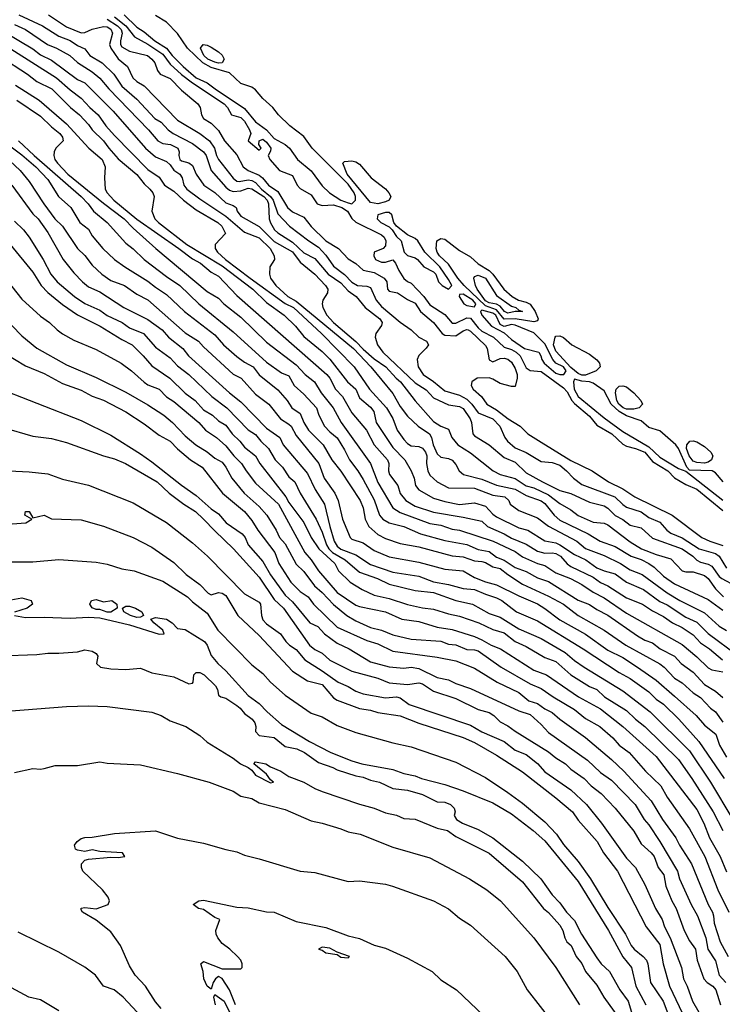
# Model space of a CAD drawing. Header units: metres. Extents: x -46681 to -43747, y -240911 to -237677.
# Tile 360 of 656: x -44839 to -44745, y -240306 to -240173. Entities that reach past the tile are written whole.
import ezdxf

# ---------------------------------------------------------------- set-up
doc = ezdxf.new("R2010")
doc.units = ezdxf.units.M
doc.layers.add('CONTOUR_INDEX', color=1, linetype='Continuous')
doc.layers.add('CONTOUR_INTER', color=3, linetype='Continuous')

msp = doc.modelspace()

# ---------------------------------------------------------------- linework, layer by layer
at = {"layer": 'CONTOUR_INDEX'}
for points, elevation in [([(-44839.49, -240172.52), (-44836.33, -240174.02), (-44834.1, -240175.42), (-44832.6, -240175.99), (-44831.6, -240176.67), (-44830.6, -240177.1), (-44829.94, -240178.02), (-44828.27, -240179.02), (-44826.68, -240180.52), (-44825.6, -240182.16), (-44823.6, -240183.92), (-44821.16, -240186.52), (-44820.31, -240187.02), (-44819.36, -240188.02), (-44818.68, -240188.52), (-44816.1, -240189.89), (-44814.6, -240191.02), (-44814.26, -240191.52), (-44813.6, -240193.52), (-44811.6, -240195.79), (-44811.1, -240196.18), (-44810.6, -240196.37), (-44809.6, -240196.26), (-44808.6, -240195.91), (-44808.1, -240195.99), (-44806.49, -240197.02), (-44806.03, -240197.52), (-44805.83, -240198.02), (-44805.77, -240200.02), (-44805.6, -240200.6), (-44805.04, -240201.52), (-44804.6, -240201.95), (-44802.6, -240203.19), (-44801.1, -240204.61), (-44799.6, -240205.4), (-44797.79, -240207.52), (-44796.1, -240208.67), (-44795.1, -240209.74), (-44794.04, -240210.52), (-44792.81, -240212.02), (-44790.83, -240213.52), (-44790.51, -240214.02), (-44790.6, -240214.43), (-44791.4, -240215.52), (-44791.49, -240216.02), (-44791.18, -240217.02), (-44790.45, -240218.02), (-44786.1, -240222.15), (-44784.6, -240223.1), (-44783.6, -240224.19), (-44781.6, -240225.11), (-44780.1, -240225.33), (-44779.6, -240225.64), (-44778.67, -240227.02), (-44778.47, -240227.52), (-44778.32, -240229.02), (-44778.1, -240229.29), (-44776.1, -240230.53), (-44774.1, -240232.22), (-44772.6, -240232.85), (-44771.1, -240234.29), (-44768.91, -240235.52), (-44766.6, -240236.67), (-44765.1, -240237.07), (-44762.6, -240238.23), (-44760.6, -240238.76), (-44760.1, -240239.04), (-44759.1, -240240.04), (-44758.1, -240240.58), (-44757.1, -240241.35), (-44755.6, -240241.71), (-44754.1, -240243.1), (-44750.1, -240244.53), (-44748.67, -240245.52), (-44748.1, -240246.07), (-44747.6, -240246.36), (-44746.6, -240246.59), (-44746.1, -240246.9), (-44745.1, -240248.25), (-44744.74, -240248.52), (-44742.89, -240249.52)], 75), ([(-44839.97, -240182.02), (-44836.78, -240184.02), (-44833.1, -240187.22), (-44830.08, -240190.52), (-44828.29, -240192.02), (-44827.86, -240193.02), (-44827.97, -240194.52), (-44827.85, -240196.02), (-44827.62, -240196.52), (-44826.68, -240197.52), (-44823.6, -240200.08), (-44817.94, -240204.02), (-44816.1, -240205.45), (-44815.01, -240206.02), (-44813.6, -240207.22), (-44812.6, -240207.78), (-44810.1, -240210.38), (-44798.01, -240221.02), (-44797.58, -240221.52), (-44796.81, -240223.02), (-44795.87, -240224.02), (-44794.6, -240226.19), (-44792.65, -240228.52), (-44791.62, -240230.52), (-44789.79, -240232.52), (-44789.64, -240233.02), (-44789.67, -240234.02), (-44789.55, -240234.52), (-44788.42, -240236.02), (-44788.1, -240237.08), (-44787.36, -240238.02), (-44786.1, -240238.77), (-44783.6, -240239.61), (-44779.6, -240240.26), (-44777.1, -240240.82), (-44776.33, -240241.52), (-44774.1, -240242.52), (-44773.1, -240243.1), (-44771.1, -240243.89), (-44769.6, -240244.84), (-44768.6, -240245.12), (-44767.6, -240245.08), (-44767.1, -240245.19), (-44766.51, -240245.52), (-44765.6, -240246.55), (-44765.1, -240246.94), (-44762.1, -240248.37), (-44761.1, -240249.1), (-44760.1, -240249.54), (-44757.6, -240251.14), (-44755.44, -240252.02), (-44754.1, -240252.92), (-44752.6, -240253.66), (-44751.37, -240254.52), (-44750.1, -240255.13), (-44748.6, -240256.14), (-44747.6, -240257.2), (-44746.42, -240258.02), (-44744.66, -240259.52)], 80), ([(-44840.44, -240195.52), (-44837.6, -240199.36), (-44836.91, -240200.02), (-44835.6, -240201.88), (-44833.54, -240205.52), (-44832.1, -240207.32), (-44830.94, -240208.52), (-44830.1, -240209.22), (-44828.6, -240209.87), (-44825.35, -240212.02), (-44822.1, -240213.63), (-44820.17, -240215.02), (-44819.32, -240216.02), (-44817.41, -240217.52), (-44816.62, -240218.52), (-44811.1, -240223.51), (-44809.6, -240224.71), (-44806.1, -240228.27), (-44804.34, -240229.52), (-44803.87, -240230.52), (-44800.6, -240234.38), (-44799.58, -240236.52), (-44798.3, -240238.52), (-44797.6, -240241.51), (-44796.98, -240243.52), (-44796.6, -240244.2), (-44796.1, -240244.57), (-44794.1, -240245.37), (-44792.1, -240246.65), (-44789.1, -240247.68), (-44785.6, -240248.22), (-44783.6, -240249), (-44781.6, -240249.34), (-44779.6, -240249.9), (-44778.1, -240250.01), (-44776.6, -240250.67), (-44775.1, -240251.16), (-44774.41, -240251.52), (-44772.4, -240253.02), (-44769.6, -240254.25), (-44763.44, -240258.02), (-44758.6, -240261.24), (-44757.1, -240262.04), (-44754.6, -240263.83), (-44753.6, -240264.81), (-44752.6, -240265.48), (-44750.54, -240267.52), (-44747.83, -240270.52), (-44744.41, -240275.52)], 85), ([(-44843.1, -240217.17), (-44838.6, -240219.85), (-44836.1, -240220.89), (-44833.6, -240222.24), (-44831.1, -240223.16), (-44829.6, -240223.97), (-44828.1, -240224.5), (-44825.1, -240226.07), (-44822.6, -240227.69), (-44820.6, -240229.2), (-44819.1, -240230.04), (-44818.1, -240231.07), (-44816.37, -240232.52), (-44814.8, -240233.52), (-44812.06, -240237.02), (-44809.08, -240239.52), (-44808.1, -240240.72), (-44807.28, -240242.02), (-44805.01, -240245.02), (-44804.44, -240246.52), (-44802.83, -240249.02), (-44801.6, -240250.3), (-44800.49, -240251.02), (-44799.78, -240252.02), (-44796.6, -240255.11), (-44792.6, -240256.89), (-44791.1, -240257.34), (-44789.1, -240258.36), (-44783.1, -240259.17), (-44780.6, -240259.64), (-44778.1, -240260.64), (-44775.04, -240262.52), (-44772.1, -240263.93), (-44770.74, -240265.02), (-44769.6, -240265.39), (-44768.6, -240266.11), (-44767.6, -240266.61), (-44766.6, -240267.52), (-44763.1, -240270), (-44759.6, -240272.96), (-44757.97, -240274.52), (-44754.28, -240278.52), (-44752.74, -240281.02), (-44750.93, -240283.52), (-44750.43, -240284.52), (-44748.81, -240287.02), (-44746.58, -240292.52), (-44746.02, -240293.52), (-44745.86, -240294.02), (-44745.79, -240295.02), (-44744.97, -240297.52), (-44743.89, -240299.52)], 90), ([(-44840.6, -240246.29), (-44837.6, -240246.28), (-44834.1, -240245.97), (-44829.1, -240246.33), (-44827.6, -240246.63), (-44825.6, -240247.23), (-44823.97, -240247.52), (-44820.1, -240248.91), (-44816.79, -240251.02), (-44816.1, -240251.71), (-44814.1, -240253.23), (-44812.67, -240255.52), (-44808.1, -240260.18), (-44806.6, -240261.37), (-44805.57, -240262.52), (-44803.6, -240264.26), (-44800.1, -240266.68), (-44798.6, -240267.19), (-44796.6, -240268.37), (-44794.1, -240269.32), (-44789.1, -240270.68), (-44786.6, -240271.23), (-44780.6, -240273.29), (-44776.6, -240275.36), (-44773.6, -240277.4), (-44771.6, -240278.84), (-44768.6, -240281.37), (-44767.04, -240283.02), (-44766.1, -240284.4), (-44764.1, -240286.71), (-44762.46, -240289.02), (-44760.1, -240292.92), (-44757.72, -240296.52), (-44756.96, -240298.02), (-44756.57, -240298.52), (-44755.33, -240299.52), (-44754.91, -240300.02), (-44754.7, -240300.52), (-44754.36, -240303.02), (-44752.67, -240305.52), (-44751.54, -240308.52)], 95), ([(-44820.34, -240306.52), (-44821.1, -240305.64), (-44822.44, -240303.52), (-44823.84, -240302.02), (-44824.6, -240300.76), (-44825.82, -240298.02), (-44827.1, -240296.2), (-44829.1, -240294.61), (-44830.94, -240293.52), (-44831.1, -240293.23), (-44831.1, -240292.98), (-44830.6, -240292.92), (-44829.1, -240293.07), (-44827.48, -240292.52), (-44827.3, -240292.02), (-44827.45, -240291.52), (-44828.25, -240290.52), (-44830.86, -240288.02), (-44831.06, -240287.52), (-44831.05, -240287.02), (-44830.6, -240286.53), (-44830.1, -240286.37), (-44827.1, -240286.11), (-44826.1, -240286.17), (-44825.2, -240286.02), (-44825.53, -240285.52), (-44828.6, -240285.36), (-44829.6, -240285.15), (-44830.6, -240285.36), (-44831.6, -240285.17), (-44831.86, -240285.02), (-44832.01, -240284.52), (-44831.66, -240284.02), (-44831.1, -240283.62), (-44830.6, -240283.45), (-44829.6, -240283.43), (-44826.6, -240282.91), (-44821.1, -240282.58), (-44818.1, -240283.54), (-44814.6, -240284.23), (-44811.6, -240285.08), (-44810.1, -240285.38), (-44809.1, -240285.84), (-44807.1, -240286.33), (-44801.6, -240288.01), (-44799.6, -240288.19), (-44795.1, -240289.38), (-44793.6, -240289.3), (-44790.1, -240289.76), (-44789.12, -240290.02), (-44783.6, -240292.02), (-44781.6, -240293.08), (-44780.1, -240294.34), (-44778.6, -240295.28), (-44773.95, -240299.52), (-44772.35, -240301.52), (-44770.97, -240304.02), (-44767.46, -240308.52)], 100)]:
    msp.add_lwpolyline(points, dxfattribs=dict(at, elevation=elevation))
at = {"layer": 'CONTOUR_INTER'}
for points, elevation in [([(-44835.5, -240172.52), (-44833.1, -240174.16), (-44831.1, -240174.95), (-44830.6, -240174.91), (-44829.6, -240174.48), (-44828.1, -240174.1), (-44827.6, -240174.15), (-44827.1, -240174.48), (-44826.89, -240175.02), (-44827.29, -240176.52), (-44827.11, -240177.02), (-44826.1, -240178.48), (-44824.87, -240179.52), (-44824.14, -240181.02), (-44823.6, -240181.51), (-44822.6, -240182.12), (-44818.1, -240186.75), (-44815.1, -240188.52), (-44813.81, -240189.52), (-44813.14, -240190.52), (-44812.87, -240191.52), (-44812.61, -240192.02), (-44810.6, -240194.57), (-44810.1, -240194.94), (-44809.79, -240195.02), (-44808.6, -240194.8), (-44808.1, -240194.85), (-44807.6, -240195.15), (-44806.8, -240196.02), (-44805.57, -240197.02), (-44805.22, -240197.52), (-44804.6, -240199.36), (-44803.03, -240201.02), (-44800.41, -240203.02), (-44799.1, -240203.85), (-44798.1, -240204.92), (-44797.1, -240206.41), (-44795.6, -240207.56), (-44794.6, -240208.56), (-44793.85, -240209.02), (-44792.6, -240209.11), (-44792.1, -240209.32), (-44791.33, -240211.02), (-44790.6, -240211.88), (-44788.1, -240213.97), (-44786.62, -240215.02), (-44785.6, -240216.02), (-44784.56, -240216.52), (-44784.29, -240217.02), (-44784.6, -240217.5), (-44785.6, -240218.46), (-44785.79, -240219.02), (-44785.67, -240220.02), (-44784.99, -240221.02), (-44783.6, -240221.96), (-44782.1, -240223.24), (-44780.1, -240223.83), (-44779.1, -240224.35), (-44778.45, -240225.02), (-44777.6, -240226.22), (-44775.6, -240227.02), (-44774.67, -240228.02), (-44774, -240229.52), (-44773.64, -240230.02), (-44772.6, -240230.94), (-44771.1, -240231.54), (-44769.1, -240232.75), (-44767.6, -240232.91), (-44766.6, -240233.28), (-44765.68, -240234.02), (-44764.74, -240235.02), (-44763.6, -240235.87), (-44759.15, -240237.52), (-44758.1, -240238.58), (-44757.6, -240238.91), (-44755.6, -240239.55), (-44754.6, -240240.33), (-44753.1, -240240.93), (-44752.17, -240242.02), (-44751.6, -240242.44), (-44750.1, -240243.07), (-44747.81, -240244.52), (-44745.6, -240245.19), (-44745.1, -240245.55), (-44744.1, -240247.15)], 74), ([(-44825.3, -240172.52), (-44823.6, -240174.18), (-44822.6, -240174.84), (-44821.18, -240176.02), (-44819.62, -240177.02), (-44818.83, -240178.02), (-44817.36, -240179.52), (-44815.6, -240181.02), (-44814.1, -240181.68), (-44813.04, -240182.52), (-44809.1, -240185.18), (-44807.6, -240186.96), (-44806.1, -240188.04), (-44805.1, -240189.19), (-44803.6, -240190), (-44803, -240190.52), (-44801.94, -240192.02), (-44800.1, -240193.55), (-44798.6, -240195.61), (-44797.65, -240196.52), (-44796.1, -240197.52), (-44795.1, -240197.9), (-44794.6, -240198.02), (-44794.14, -240197.52), (-44794.14, -240197.02), (-44794.32, -240196.52), (-44795.1, -240195.37), (-44799.96, -240190.52), (-44801.1, -240188.94), (-44802.96, -240187.52), (-44804.52, -240186.02), (-44805.25, -240185.02), (-44806.6, -240183.82), (-44807.6, -240182.63), (-44808.1, -240182.29), (-44809.6, -240181.77), (-44811.1, -240180.35), (-44813.6, -240179.63), (-44814.72, -240179.02), (-44816.79, -240177.02), (-44818.1, -240175.06), (-44819.62, -240173.52), (-44821.1, -240172.62)], 71), ([(-44840.1, -240173.85), (-44838.6, -240174.53), (-44835.66, -240176.52), (-44834.42, -240177.02), (-44832.62, -240178.02), (-44831.6, -240178.97), (-44829.6, -240180.24), (-44828.6, -240181.07), (-44827.36, -240182.52), (-44822.02, -240188.02), (-44820.79, -240189.52), (-44820.1, -240189.9), (-44819.08, -240190.02), (-44818.06, -240190.52), (-44817.88, -240191.02), (-44817.94, -240191.52), (-44817.82, -240192.02), (-44817.6, -240192.21), (-44816.6, -240192.48), (-44816.1, -240192.85), (-44815.58, -240194.02), (-44814.57, -240195.52), (-44813.1, -240196.47), (-44811.6, -240197.89), (-44810.6, -240198.25), (-44810.21, -240198.52), (-44810.06, -240199.02), (-44809.6, -240199.7), (-44807.1, -240201.08), (-44805.1, -240203.11), (-44802.6, -240204.47), (-44801.6, -240205.88), (-44799.61, -240207.52), (-44798.18, -240209.02), (-44797.87, -240209.52), (-44797.91, -240210.02), (-44798.53, -240211.02), (-44798.63, -240211.52), (-44798.54, -240212.02), (-44797.97, -240213.02), (-44797.09, -240214.02), (-44794.1, -240216.57), (-44793.1, -240217.6), (-44791.6, -240218.9), (-44790.03, -240220.02), (-44788.66, -240221.52), (-44788.05, -240222.02), (-44786.1, -240224.59), (-44783.6, -240227.37), (-44782.6, -240228.01), (-44781.6, -240228.4), (-44781.14, -240229.52), (-44780.35, -240230.52), (-44778.6, -240231.58), (-44775.58, -240234.02), (-44774.6, -240234.52), (-44772.6, -240235.07), (-44771.1, -240236.04), (-44770.1, -240236.31), (-44768.1, -240237.26), (-44766.6, -240238.44), (-44765.1, -240239.27), (-44764.1, -240240.06), (-44762.1, -240240.96), (-44760.6, -240241.06), (-44760.1, -240241.29), (-44757.1, -240243.6), (-44755.58, -240244.52), (-44753.6, -240245.31), (-44751.6, -240245.91), (-44750.1, -240247.5), (-44749.6, -240247.65), (-44748.6, -240247.64), (-44747.1, -240248.12), (-44746.6, -240248.55), (-44745.6, -240249.92), (-44744.52, -240251.02)], 76), ([(-44827.6, -240173.1), (-44826.19, -240174.02), (-44825.69, -240174.52), (-44825.56, -240175.02), (-44825.82, -240176.02), (-44825.82, -240176.52), (-44825.6, -240176.83), (-44824.6, -240177.44), (-44822.14, -240178.02), (-44821.58, -240178.52), (-44821.18, -240179.02), (-44820.82, -240180.02), (-44820.45, -240180.52), (-44819.1, -240181.11), (-44817.6, -240182.67), (-44815.37, -240184.52), (-44815.07, -240185.02), (-44814.87, -240186.02), (-44814.62, -240186.52), (-44813.6, -240187.14), (-44812.6, -240188.11), (-44811.8, -240189.52), (-44810.1, -240191.42), (-44809.28, -240193.02), (-44808.61, -240193.52), (-44807.1, -240194.17), (-44806.66, -240194.52), (-44805.84, -240195.52), (-44804.6, -240196.35), (-44803.3, -240198.52), (-44802.6, -240199.1), (-44801.1, -240199.82), (-44800.1, -240201.09), (-44798.12, -240203.02), (-44796.41, -240204.02), (-44795.1, -240205.44), (-44794.1, -240206.06), (-44793.1, -240206.96), (-44791.6, -240207.26), (-44790.25, -240208.02), (-44789.88, -240208.52), (-44789.82, -240209.52), (-44789.6, -240209.81), (-44788.45, -240210.02), (-44787.1, -240210.92), (-44786.1, -240211.43), (-44785.35, -240212.52), (-44783.6, -240214.03), (-44782.46, -240215.52), (-44782.1, -240215.72), (-44780.6, -240215.83), (-44779.6, -240215.14), (-44779.1, -240214.96), (-44778.94, -240215.02), (-44778.6, -240215.17), (-44776.6, -240217.11), (-44776.38, -240217.52), (-44776.1, -240219.05), (-44775.6, -240219.31), (-44774.6, -240218.88), (-44774.1, -240218.85), (-44773.6, -240218.95), (-44773.1, -240219.35), (-44772.6, -240220.23), (-44772.34, -240221.02), (-44772.33, -240221.52), (-44772.6, -240222.66), (-44773.1, -240222.65), (-44774.6, -240222.24), (-44775.6, -240221.64), (-44776.1, -240221.49), (-44777.72, -240221.52), (-44778.43, -240222.02), (-44778.54, -240222.52), (-44778.26, -240223.02), (-44777.16, -240224.02), (-44776.41, -240225.02), (-44775.1, -240225.78), (-44773.54, -240227.02), (-44771.94, -240228.02), (-44770.88, -240229.02), (-44769.1, -240230.17), (-44765.1, -240232.62), (-44762.2, -240234.02), (-44760.01, -240235.52), (-44758.1, -240236.43), (-44756.48, -240237.52), (-44751.43, -240240.02), (-44747.42, -240243.02), (-44746.36, -240243.52), (-44744.6, -240244.1)], 73), ([(-44826.6, -240172.79), (-44825.08, -240174.02), (-44823.93, -240175.52), (-44822.1, -240176.5), (-44820.1, -240177.84), (-44819.1, -240179.19), (-44817.6, -240180.58), (-44816.1, -240181.71), (-44811.84, -240184.52), (-44811.38, -240185.02), (-44810.84, -240186.02), (-44809.6, -240186.36), (-44809.1, -240186.89), (-44808.39, -240188.02), (-44808.25, -240188.52), (-44808.57, -240189.52), (-44807.1, -240190.76), (-44806.86, -240190.52), (-44807.15, -240190.02), (-44807.13, -240189.52), (-44806.6, -240189.3), (-44806.1, -240189.69), (-44805.55, -240190.52), (-44805.6, -240190.93), (-44805.88, -240191.52), (-44805.66, -240192.02), (-44804.38, -240193.52), (-44802.6, -240194.22), (-44801.97, -240195.52), (-44801.6, -240195.97), (-44800.1, -240196.82), (-44799.28, -240198.02), (-44798.6, -240198.24), (-44797.1, -240198.16), (-44795.95, -240198.52), (-44795.2, -240199.02), (-44794.6, -240199.98), (-44794.1, -240200.47), (-44790.6, -240202.22), (-44790.25, -240202.52), (-44790.04, -240203.02), (-44790.1, -240203.69), (-44790.4, -240204.02), (-44791.62, -240204.52), (-44791.66, -240205.02), (-44791.43, -240205.52), (-44790.6, -240205.9), (-44790.1, -240205.89), (-44789.1, -240205.57), (-44788.73, -240206.02), (-44788.3, -240207.02), (-44787.6, -240208.07), (-44787.1, -240208.5), (-44786.6, -240208.73), (-44784.89, -240210.52), (-44784.1, -240211.65), (-44782.1, -240212.92), (-44781.1, -240214.1), (-44780.6, -240214.09), (-44779.1, -240213.38), (-44778.6, -240213.43), (-44777.6, -240214.74), (-44777.1, -240215.19), (-44775.5, -240216.02), (-44774.1, -240217.33), (-44773.1, -240217.65), (-44772.47, -240218.02), (-44771.93, -240218.52), (-44771.1, -240220.13), (-44770.6, -240220.51), (-44769.1, -240220.62), (-44766.1, -240222.83), (-44765.6, -240223.35), (-44764.96, -240224.52), (-44764.6, -240224.93), (-44762.6, -240226.67), (-44761.6, -240227.87), (-44759.56, -240229.02), (-44758.1, -240230.43), (-44757.6, -240230.7), (-44756.37, -240231.02), (-44755.13, -240231.52), (-44754.1, -240232.78), (-44752.03, -240234.02), (-44751.1, -240234.95), (-44749.6, -240235.87), (-44748.1, -240236.48), (-44744.6, -240239.38)], 72), ([(-44841.6, -240174.73), (-44837.6, -240177.1), (-44836.6, -240177.92), (-44835.1, -240178.64), (-44831.6, -240181.24), (-44830.6, -240181.72), (-44826.8, -240185.52), (-44822.41, -240190.52), (-44821.1, -240191.68), (-44819.6, -240192.29), (-44819.1, -240192.76), (-44818.6, -240193.49), (-44817.82, -240194.02), (-44817.5, -240194.52), (-44817.27, -240195.52), (-44816.84, -240196.02), (-44815.1, -240197.36), (-44811.6, -240199.69), (-44809.1, -240201.83), (-44807.1, -240202.6), (-44805.62, -240204.02), (-44805.1, -240205.02), (-44805.04, -240205.52), (-44805.68, -240206.52), (-44805.71, -240207.52), (-44805.57, -240208.02), (-44804.86, -240209.02), (-44803.25, -240210.52), (-44802.1, -240211.16), (-44794.41, -240217.52), (-44792.04, -240220.02), (-44789.1, -240223.58), (-44788.1, -240225.33), (-44787.1, -240226.67), (-44785.68, -240228.02), (-44784.17, -240229.02), (-44783.89, -240229.52), (-44783.67, -240230.52), (-44783.1, -240231.74), (-44782.6, -240232.2), (-44781.6, -240232.38), (-44781.1, -240232.6), (-44780.6, -240233.16), (-44780.14, -240234.02), (-44779.56, -240234.52), (-44777.1, -240235.15), (-44775.1, -240235.96), (-44772.6, -240236.48), (-44771.1, -240237.37), (-44769.1, -240238.08), (-44768.6, -240238.45), (-44767.36, -240240.02), (-44766.6, -240240.66), (-44762.77, -240242.52), (-44761.16, -240243.52), (-44759.1, -240244.21), (-44756.96, -240245.52), (-44755.6, -240246), (-44754.6, -240246.54), (-44753.85, -240247.02), (-44752.6, -240248.24), (-44751.1, -240249.27), (-44746.6, -240251.39), (-44744.6, -240252.83)], 77), ([(-44814.68, -240176.52), (-44814.1, -240176.62), (-44813.6, -240176.89), (-44812.6, -240177.51), (-44812.1, -240177.98), (-44811.84, -240178.52), (-44812.1, -240179), (-44812.6, -240179.07), (-44813.1, -240178.92), (-44814.03, -240178.52), (-44814.59, -240178.02), (-44815, -240177.02), (-44814.68, -240176.52)], 72), ([(-44840.6, -240177.11), (-44834.41, -240181.02), (-44832.6, -240182.66), (-44831.1, -240183.77), (-44829.95, -240185.02), (-44828.82, -240186.02), (-44827.76, -240187.52), (-44826.6, -240188.82), (-44822.1, -240193.4), (-44820.6, -240194.44), (-44819.87, -240195.52), (-44818.6, -240196.29), (-44817.31, -240197.52), (-44815.6, -240198.85), (-44812.69, -240200.52), (-44812.14, -240201.02), (-44811.65, -240202.02), (-44813.04, -240203.52), (-44813.02, -240204.02), (-44812.71, -240204.52), (-44811.63, -240205.52), (-44808.3, -240208.02), (-44803.6, -240211.44), (-44802.49, -240212.02), (-44798.7, -240215.52), (-44794.3, -240220.02), (-44792.23, -240223.02), (-44789.93, -240225.52), (-44789.1, -240226.95), (-44788.52, -240228.52), (-44787.6, -240229.81), (-44787.1, -240230.34), (-44786.6, -240230.64), (-44785.6, -240230.72), (-44785.1, -240230.96), (-44784.68, -240231.52), (-44784.51, -240232.02), (-44784.57, -240233.02), (-44784.38, -240234.02), (-44784.1, -240234.59), (-44783.13, -240235.52), (-44781.6, -240236.31), (-44778.1, -240236.38), (-44775.6, -240237.32), (-44773.98, -240237.52), (-44773.47, -240238.02), (-44773.28, -240238.52), (-44772.1, -240239.36), (-44769.6, -240240.35), (-44768.1, -240241.48), (-44764.3, -240243.52), (-44763.1, -240244.51), (-44760.6, -240245.46), (-44758.39, -240246.52), (-44757.1, -240247.38), (-44755.48, -240248.02), (-44752.1, -240250.47), (-44750.39, -240251.52), (-44747.1, -240253.16), (-44745.1, -240254.97), (-44744.1, -240255.54)], 78), ([(-44842.1, -240178.1), (-44838.34, -240180.52), (-44837.1, -240181.54), (-44835.07, -240182.52), (-44832.55, -240185.02), (-44831.33, -240186.02), (-44830.1, -240187.34), (-44829.6, -240188.05), (-44828.11, -240189.52), (-44827.38, -240190.52), (-44826.1, -240191.93), (-44823.6, -240194.05), (-44822.6, -240195.33), (-44821.85, -240196.02), (-44821.46, -240196.52), (-44821.28, -240197.02), (-44821.57, -240199.02), (-44821.16, -240200.02), (-44820.69, -240200.52), (-44816.88, -240203.52), (-44812.1, -240206.4), (-44807.98, -240209.52), (-44806.1, -240211.32), (-44803.73, -240213.02), (-44802.2, -240214.52), (-44801.1, -240215.89), (-44798.6, -240217.94), (-44797.6, -240218.95), (-44795.2, -240222.02), (-44794.1, -240223.02), (-44793.6, -240224.16), (-44792.1, -240225.43), (-44791.63, -240226.02), (-44791.32, -240227.52), (-44789.1, -240230.89), (-44787.49, -240232.52), (-44786.6, -240234.02), (-44786.21, -240235.02), (-44786.02, -240236.02), (-44785.6, -240236.59), (-44783.6, -240237.71), (-44782.1, -240238.16), (-44780.1, -240238.55), (-44778.1, -240238.32), (-44776.6, -240238.8), (-44775.6, -240239.88), (-44775.1, -240240.24), (-44772.1, -240241.73), (-44770.88, -240242.02), (-44768.6, -240243.45), (-44767.1, -240243.73), (-44766.6, -240243.98), (-44764.6, -240245.3), (-44763.06, -240246.02), (-44761.6, -240247.1), (-44760.6, -240247.52), (-44759.1, -240247.93), (-44757.6, -240249.02), (-44755.29, -240250.02), (-44753.1, -240251.63), (-44752.1, -240252.1), (-44749.6, -240253.76), (-44748.1, -240254.42), (-44746.6, -240255.96), (-44742.6, -240258.93)], 79), ([(-44839.78, -240184.02), (-44836.6, -240186.18), (-44835.1, -240187.63), (-44833.99, -240188.52), (-44833.6, -240189.01), (-44833.55, -240189.52), (-44834.53, -240190.52), (-44834.76, -240191.02), (-44834.81, -240191.52), (-44834.64, -240192.02), (-44834.3, -240192.52), (-44832.88, -240194.02), (-44828.1, -240197.92), (-44825.29, -240200.02), (-44824.1, -240201.3), (-44821.05, -240204.02), (-44814.1, -240209.82), (-44812.6, -240210.72), (-44811.85, -240211.52), (-44809.6, -240213.32), (-44806.1, -240216.69), (-44802.1, -240219.75), (-44800.92, -240221.02), (-44799.64, -240222.02), (-44798.75, -240223.52), (-44797.15, -240225.52), (-44796.06, -240227.52), (-44792.08, -240233.02), (-44791.1, -240235.6), (-44789.1, -240239.02), (-44788.1, -240239.66), (-44784.1, -240241.12), (-44782.6, -240241.37), (-44781.1, -240241.88), (-44780.1, -240242.02), (-44775.56, -240243.52), (-44772.6, -240244.92), (-44771.6, -240245.6), (-44769.6, -240246.54), (-44768.6, -240246.79), (-44767.1, -240247.76), (-44765.14, -240248.52), (-44763.6, -240249.36), (-44762.1, -240250.4), (-44760.6, -240251.13), (-44757.6, -240253.21), (-44750.1, -240257.45), (-44748.1, -240259.12), (-44746.6, -240260.59), (-44746.1, -240260.85), (-44744.6, -240261.15)], 81), ([(-44846.32, -240186.02), (-44839.1, -240191.4), (-44837.22, -240193.02), (-44835.6, -240194.75), (-44834.15, -240197.02), (-44832.51, -240198.52), (-44831.28, -240200.52), (-44830.1, -240201.44), (-44829.6, -240202.33), (-44828.18, -240204.02), (-44826.6, -240205.52), (-44825.23, -240206.52), (-44822.1, -240208.43), (-44821.1, -240209.27), (-44819.6, -240210.26), (-44817.16, -240212.52), (-44813.1, -240215.67), (-44811.9, -240217.02), (-44810.1, -240218.6), (-44809.1, -240219.39), (-44807.9, -240220.02), (-44807.1, -240221.07), (-44804.6, -240223.08), (-44803.34, -240224.52), (-44802.71, -240225.52), (-44801.6, -240226.29), (-44801.08, -240227.52), (-44800.46, -240228.52), (-44798.48, -240230.52), (-44797.32, -240232.52), (-44796.1, -240234.07), (-44793.48, -240238.02), (-44793.07, -240239.02), (-44792.81, -240240.52), (-44792.34, -240241.52), (-44791.1, -240242.62), (-44790.1, -240243.15), (-44788.1, -240243.8), (-44785.6, -240244.25), (-44781.1, -240245.49), (-44779.6, -240245.64), (-44778.1, -240246.18), (-44777.1, -240246.23), (-44776.6, -240246.38), (-44775.6, -240246.97), (-44774.6, -240247.19), (-44773.57, -240248.02), (-44771.6, -240249.29), (-44768.1, -240250.91), (-44766.1, -240252.01), (-44764.1, -240253.54), (-44760.6, -240255.51), (-44757.69, -240257.52), (-44753.1, -240260.07), (-44752.5, -240260.52), (-44751.1, -240261.96), (-44750.1, -240262.59), (-44748.6, -240263.96), (-44747.6, -240264.57), (-44746.26, -240266.02), (-44745.6, -240266.53), (-44744.6, -240267.93)], 83), ([(-44843.66, -240189.52), (-44839.31, -240193.52), (-44838.1, -240195.02), (-44836.14, -240198.02), (-44834.64, -240200.02), (-44833.6, -240201.02), (-44831.59, -240204.02), (-44830.6, -240204.97), (-44829.6, -240206.3), (-44828.3, -240207.52), (-44827.1, -240208.36), (-44825.26, -240209.02), (-44823.6, -240210.2), (-44822.1, -240210.98), (-44817.1, -240215.4), (-44815.28, -240216.52), (-44814.6, -240217.31), (-44810.6, -240221), (-44809.55, -240221.52), (-44807.6, -240223.68), (-44805.81, -240225.02), (-44804.22, -240227.02), (-44803.1, -240227.71), (-44802.79, -240228.02), (-44802.1, -240229.24), (-44799.08, -240233.02), (-44798.34, -240235.02), (-44796.91, -240237.02), (-44796.44, -240238.02), (-44795.86, -240240.52), (-44794.86, -240243.02), (-44794.6, -240243.23), (-44793.1, -240243.73), (-44791.6, -240244.75), (-44789.6, -240245.62), (-44785.6, -240246.32), (-44782.1, -240247.28), (-44779.6, -240247.5), (-44778.1, -240248.4), (-44776.6, -240249.01), (-44775.1, -240249.39), (-44772.1, -240250.9), (-44769.6, -240251.97), (-44768.6, -240252.58), (-44766.6, -240254.11), (-44763.1, -240256.03), (-44760.1, -240258.21), (-44758.1, -240259.21), (-44756.1, -240260.48), (-44753.6, -240262.24), (-44751.1, -240264.39), (-44748.22, -240267.02), (-44747.1, -240268.34), (-44745.56, -240269.52), (-44745.05, -240271.02), (-44744.1, -240272.62)], 84), ([(-44839.56, -240189.52), (-44837.45, -240191.52), (-44831.11, -240197.02), (-44830.17, -240198.02), (-44829.45, -240199.02), (-44827.59, -240200.52), (-44825.1, -240203.34), (-44824.1, -240204.1), (-44822.6, -240205.53), (-44819.6, -240207.81), (-44817.79, -240209.02), (-44815.24, -240211.52), (-44810.6, -240215.29), (-44806.1, -240219.36), (-44804.1, -240220.79), (-44803.1, -240221.21), (-44802.4, -240222.52), (-44801.1, -240223.68), (-44799.4, -240225.52), (-44799.07, -240226.52), (-44798.32, -240228.02), (-44797.6, -240228.78), (-44796.6, -240229.56), (-44795.6, -240231.17), (-44794.93, -240232.52), (-44793.8, -240234.02), (-44793.1, -240235.19), (-44791.6, -240237.93), (-44790.87, -240240.02), (-44790.43, -240240.52), (-44789.6, -240241.02), (-44787.6, -240241.54), (-44785.36, -240242.52), (-44782.1, -240243.44), (-44779.1, -240243.97), (-44777.6, -240244.62), (-44776.1, -240244.9), (-44775.1, -240245.66), (-44774.1, -240246.09), (-44772.6, -240247.05), (-44771.1, -240247.62), (-44769.6, -240248.43), (-44768.1, -240248.95), (-44764.1, -240251.48), (-44762.6, -240252.03), (-44761.6, -240252.74), (-44760.1, -240253.5), (-44756.1, -240256.28), (-44755.1, -240256.87), (-44754.1, -240257.23), (-44753.06, -240258.02), (-44751.1, -240259.01), (-44750.22, -240260.02), (-44748.6, -240261.18), (-44747.1, -240262.85), (-44745.6, -240263.72), (-44744.6, -240264.57)], 82), ([(-44795.82, -240192.52), (-44795.6, -240192.33), (-44794.6, -240192.21), (-44794.1, -240192.36), (-44793.6, -240192.69), (-44792.03, -240194.52), (-44790.1, -240196), (-44789.62, -240196.52), (-44789.36, -240197.02), (-44789.57, -240197.52), (-44790.1, -240197.77), (-44791.1, -240198), (-44792.1, -240197.84), (-44795.24, -240194.02), (-44795.82, -240192.52)], 72), ([(-44791.1, -240199.48), (-44791.21, -240200.02), (-44790.73, -240200.52), (-44789.6, -240201.1), (-44789.17, -240201.52), (-44788.6, -240202.44), (-44787.96, -240203.02), (-44787.58, -240204.52), (-44787.1, -240205), (-44786.1, -240205.3), (-44785.77, -240205.52), (-44784.92, -240206.52), (-44783.6, -240207.17), (-44783.29, -240207.52), (-44782.93, -240208.52), (-44782.42, -240209.02), (-44781.58, -240209.52), (-44781.16, -240209.02), (-44781.6, -240208.24), (-44782.77, -240206.52), (-44784.77, -240204.52), (-44785.72, -240203.02), (-44786.1, -240202.7), (-44787.1, -240202.21), (-44788.61, -240201.02), (-44788.95, -240200.52), (-44789.22, -240199.52), (-44789.6, -240199.18), (-44790.1, -240199.18), (-44791.1, -240199.48)], 71), ([(-44840.1, -240200.37), (-44838.86, -240201.52), (-44838.1, -240202.53), (-44836.21, -240205.52), (-44835.18, -240207.52), (-44834.33, -240208.52), (-44831.98, -240210.52), (-44830.6, -240211.45), (-44828.6, -240212.37), (-44827.6, -240213.06), (-44825.59, -240214.02), (-44824.6, -240214.72), (-44822.7, -240215.52), (-44821.1, -240217.35), (-44819.1, -240218.79), (-44818.1, -240219.85), (-44816.6, -240221.02), (-44813.51, -240224.02), (-44811.48, -240225.52), (-44808.6, -240228.5), (-44807.6, -240229.12), (-44806.89, -240230.02), (-44805.84, -240231.02), (-44804.93, -240232.52), (-44803.96, -240233.52), (-44803.1, -240234.84), (-44802.3, -240235.52), (-44801.57, -240237.02), (-44799.42, -240240.52), (-44798.6, -240242.31), (-44798.02, -240244.02), (-44797.74, -240244.52), (-44797.24, -240245.02), (-44795.53, -240246.02), (-44793.6, -240247.67), (-44791.17, -240248.52), (-44789.6, -240249.29), (-44786.1, -240250.14), (-44783.6, -240250.43), (-44780.6, -240251.5), (-44778.37, -240252.02), (-44776.1, -240253.27), (-44774.6, -240253.77), (-44772.1, -240255.33), (-44769.1, -240256.65), (-44765.84, -240258.52), (-44764.6, -240259.61), (-44763.28, -240260.52), (-44758.1, -240263.69), (-44754.4, -240266.52), (-44749.1, -240271.8), (-44746.25, -240276.02), (-44743.28, -240281.02)], 86), ([(-44783.14, -240203.02), (-44782.6, -240202.69), (-44782.1, -240202.78), (-44780.1, -240204.29), (-44778.6, -240205.16), (-44777.6, -240206.1), (-44776.1, -240207.01), (-44775.59, -240207.52), (-44774.15, -240209.52), (-44773.01, -240210.52), (-44772.16, -240211.02), (-44771.1, -240211.29), (-44770.6, -240211.57), (-44769.91, -240212.52), (-44769.51, -240213.52), (-44769.6, -240213.81), (-44770.1, -240213.91), (-44772.6, -240213.53), (-44774.1, -240213.58), (-44775.1, -240212.31), (-44776.6, -240211.78), (-44779.48, -240209.02), (-44780.33, -240208.02), (-44781.6, -240206.16), (-44782.8, -240205.02), (-44783.13, -240204.52), (-44783.26, -240204.02), (-44783.14, -240203.02)], 72), ([(-44844.55, -240204.02), (-44839.1, -240210.87), (-44836.6, -240213.15), (-44835.36, -240214.02), (-44834.34, -240215.02), (-44833.6, -240215.55), (-44832.1, -240216.39), (-44829.1, -240217.66), (-44825.7, -240219.52), (-44824.33, -240220.52), (-44822.6, -240222.08), (-44822.1, -240222.42), (-44820.6, -240223.02), (-44819.6, -240224.06), (-44818.6, -240224.67), (-44815.25, -240227.52), (-44814.34, -240228.52), (-44812.88, -240229.52), (-44811.6, -240230.66), (-44810.54, -240232.02), (-44809.48, -240233.02), (-44808.88, -240234.02), (-44807.6, -240235.69), (-44804.51, -240238.52), (-44800.97, -240245.02), (-44800.09, -240246.02), (-44799.09, -240247.52), (-44796.6, -240250.41), (-44794.1, -240252.12), (-44793.6, -240252.31), (-44790.1, -240253.05), (-44787.88, -240254.02), (-44785.6, -240254.36), (-44783.1, -240255.1), (-44781.1, -240255.41), (-44778.1, -240256.35), (-44777.1, -240256.81), (-44775.84, -240257.52), (-44774.56, -240258.02), (-44770.1, -240260.89), (-44768.38, -240261.52), (-44764.05, -240264.52), (-44761.1, -240266.12), (-44758.1, -240268.5), (-44753.6, -240272.53), (-44748.1, -240279.67), (-44747.18, -240281.52), (-44746.42, -240283.52), (-44744.97, -240286.02), (-44744.1, -240288.09)], 88), ([(-44840.68, -240203.52), (-44837.6, -240207.22), (-44836.49, -240209.02), (-44835.6, -240209.97), (-44833.6, -240211.59), (-44831.6, -240212.97), (-44828.54, -240214.52), (-44825.6, -240216.33), (-44824.22, -240217.02), (-44822.73, -240218.52), (-44821.6, -240219.87), (-44819.13, -240221.52), (-44817.1, -240223.55), (-44815.73, -240224.52), (-44814.6, -240225.81), (-44813.4, -240226.52), (-44812.6, -240227.26), (-44811.6, -240227.86), (-44810.75, -240229.02), (-44809.72, -240230.02), (-44809.1, -240230.83), (-44807.61, -240232.02), (-44807, -240233.02), (-44803.5, -240237.52), (-44803.1, -240238.29), (-44801.1, -240241.01), (-44800.08, -240243.02), (-44799.08, -240244.52), (-44796.89, -240246.52), (-44796.41, -240247.52), (-44794.83, -240249.02), (-44793.23, -240250.02), (-44791.6, -240250.79), (-44789.6, -240251.23), (-44787.1, -240252.07), (-44785.1, -240252.5), (-44783.6, -240252.66), (-44781.6, -240253.3), (-44780.1, -240253.61), (-44777.48, -240254.52), (-44775.6, -240255.43), (-44774.1, -240255.87), (-44772.6, -240257.05), (-44771.1, -240257.73), (-44768.6, -240259.21), (-44767.1, -240259.73), (-44765.08, -240261.52), (-44762.6, -240263.09), (-44761.6, -240263.52), (-44760.56, -240264.52), (-44757.6, -240266.33), (-44756.4, -240267.52), (-44755.1, -240268.52), (-44750.6, -240272.96), (-44748.78, -240275.52), (-44745.89, -240280.02), (-44744.6, -240282.52)], 87), ([(-44778.15, -240208.02), (-44778.1, -240207.8), (-44777.6, -240207.62), (-44776.6, -240208.02), (-44775.1, -240210.36), (-44773.1, -240211.84), (-44772.5, -240212.02), (-44772.1, -240212.37), (-44771.63, -240212.52), (-44772.6, -240212.55), (-44773.6, -240212.78), (-44774.06, -240212.52), (-44774.6, -240211.81), (-44775.1, -240211.57), (-44776.1, -240211.38), (-44776.6, -240211.08), (-44777.72, -240209.52), (-44777.96, -240209.02), (-44778.15, -240208.02)], 73), ([(-44780.1, -240210.24), (-44780.17, -240210.52), (-44779.5, -240211.52), (-44779.1, -240211.75), (-44778.1, -240211.91), (-44777.88, -240211.52), (-44778.29, -240211.02), (-44779.6, -240210.22), (-44780.1, -240210.24)], 71), ([(-44777.1, -240212.36), (-44777.29, -240212.52), (-44777.1, -240213.05), (-44775.8, -240214.52), (-44774.1, -240215.41), (-44773.1, -240216.32), (-44771.32, -240217.52), (-44769.4, -240218.02), (-44769.12, -240218.52), (-44769.02, -240219.02), (-44768.7, -240219.52), (-44767.1, -240220.85), (-44766.6, -240221.05), (-44766.06, -240221.02), (-44765.74, -240220.52), (-44766.08, -240220.02), (-44767.1, -240219.51), (-44767.54, -240219.02), (-44768.6, -240216.91), (-44770.1, -240215.4), (-44772.6, -240214.36), (-44773.1, -240214.31), (-44774.1, -240214.56), (-44774.6, -240214.31), (-44775.21, -240213.02), (-44775.6, -240212.75), (-44777.1, -240212.36)], 71), ([(-44841.82, -240213.02), (-44839.1, -240215.83), (-44837.1, -240217.48), (-44833.1, -240219.75), (-44829.1, -240221.42), (-44825.1, -240223.42), (-44822.1, -240225.11), (-44819.94, -240226.52), (-44818.79, -240227.52), (-44817.1, -240229.32), (-44815.66, -240230.52), (-44814.1, -240231.46), (-44813.1, -240232.32), (-44812.1, -240232.85), (-44811.6, -240233.52), (-44810.8, -240235.02), (-44809.14, -240237.02), (-44807.1, -240238.82), (-44806.09, -240240.02), (-44804.82, -240242.02), (-44804.36, -240243.02), (-44803.6, -240243.87), (-44802.1, -240246.63), (-44801.1, -240247.62), (-44799.65, -240249.52), (-44798.6, -240250.41), (-44797.1, -240252.04), (-44795.27, -240253.52), (-44794.1, -240254.26), (-44792.1, -240255.16), (-44790.6, -240255.53), (-44789.1, -240256.15), (-44786.6, -240256.72), (-44782.6, -240257.01), (-44781.6, -240257.41), (-44780.6, -240257.48), (-44779.1, -240258.11), (-44778.1, -240258.15), (-44777.6, -240258.3), (-44774.48, -240260.52), (-44770.6, -240262.73), (-44769.1, -240263.36), (-44767.5, -240264.52), (-44764.6, -240266.19), (-44763.1, -240267.41), (-44761.17, -240268.52), (-44759.43, -240270.02), (-44758.6, -240271.02), (-44757.24, -240272.02), (-44755.05, -240274.52), (-44752.96, -240276.52), (-44752.1, -240278.02), (-44749.1, -240282.3), (-44747.04, -240286.02), (-44745.26, -240290.52), (-44743.82, -240293.52)], 89), ([(-44767.2, -240216.02), (-44767.1, -240215.88), (-44766.6, -240215.84), (-44766.1, -240216.04), (-44764.95, -240217.02), (-44762.6, -240218.27), (-44761.6, -240219.06), (-44761.21, -240219.52), (-44761.12, -240220.02), (-44761.66, -240220.52), (-44763.1, -240221.12), (-44763.6, -240221.14), (-44764.1, -240220.88), (-44765.1, -240220.08), (-44767.1, -240217.9), (-44767.43, -240217.02), (-44767.2, -240216.02)], 72), ([(-44764.6, -240221.68), (-44764.72, -240222.02), (-44764.63, -240223.02), (-44764.1, -240224), (-44760.6, -240226.87), (-44758.1, -240228.73), (-44754.6, -240230.79), (-44753.1, -240232.2), (-44750.6, -240233.7), (-44749.6, -240234.08), (-44744.6, -240238)], 71), ([(-44744.58, -240235.52), (-44745.6, -240234.29), (-44746.05, -240234.02), (-44749.1, -240233.94), (-44749.44, -240233.52), (-44750.6, -240231.02), (-44750.95, -240230.52), (-44753.1, -240228.63), (-44754.6, -240228.16), (-44755.6, -240227.29), (-44757.6, -240226.59), (-44758.6, -240226.02), (-44759.64, -240225.02), (-44760.6, -240223.23), (-44762.1, -240222.22), (-44762.6, -240222.01), (-44763.6, -240221.95), (-44764.6, -240221.68)], 71), ([(-44843.1, -240222.57), (-44831.1, -240227.25), (-44827.1, -240229.23), (-44823.1, -240231.74), (-44821.6, -240232.83), (-44817.6, -240235.96), (-44815.6, -240237.37), (-44813.6, -240239.14), (-44812.6, -240239.83), (-44811.57, -240241.02), (-44809.39, -240242.52), (-44809, -240243.02), (-44808.58, -240244.02), (-44806.6, -240246.27), (-44805.6, -240248.05), (-44803.6, -240250.78), (-44802.6, -240251.69), (-44800.27, -240254.52), (-44799.18, -240255.02), (-44798.32, -240256.02), (-44796.6, -240257.27), (-44794.96, -240258.02), (-44792.1, -240259.79), (-44789.6, -240260.46), (-44787.6, -240260.64), (-44786.6, -240260.48), (-44785.6, -240260.69), (-44783.1, -240261.89), (-44781.6, -240262.19), (-44780.6, -240262.7), (-44778.6, -240263.36), (-44772.1, -240266.37), (-44770.6, -240266.9), (-44769.1, -240268.22), (-44768.1, -240269.32), (-44762.85, -240273.02), (-44761.1, -240274.69), (-44759.6, -240275.73), (-44756.43, -240279.02), (-44755.23, -240281.02), (-44754.6, -240281.77), (-44753.1, -240284.02), (-44750.72, -240288.02), (-44750.43, -240289.02), (-44748.88, -240292.52), (-44748, -240294.02), (-44746.92, -240297.02), (-44746.65, -240298.52), (-44745.6, -240300.11), (-44745.1, -240302.02), (-44744.19, -240303.02)], 91), ([(-44758.97, -240223.02), (-44758.6, -240222.59), (-44758.1, -240222.55), (-44757.6, -240222.71), (-44756.6, -240223.51), (-44755.68, -240224.52), (-44755.43, -240225.02), (-44755.87, -240225.52), (-44756.6, -240225.73), (-44757.6, -240225.73), (-44758.06, -240225.52), (-44758.62, -240225.02), (-44758.91, -240224.52), (-44759.09, -240223.52), (-44758.97, -240223.02)], 72), ([(-44841.6, -240228.18), (-44837.6, -240229.37), (-44835.1, -240229.68), (-44833.1, -240230.22), (-44828.1, -240232.01), (-44826.6, -240232.41), (-44825.14, -240233.02), (-44820.88, -240235.52), (-44819.25, -240237.02), (-44817.27, -240238.52), (-44815.71, -240239.52), (-44814.6, -240240.53), (-44813.1, -240242.13), (-44810.55, -240244.52), (-44807.1, -240248.36), (-44805.1, -240251.39), (-44803.83, -240252.52), (-44800.34, -240257.52), (-44799.6, -240258.13), (-44798.6, -240258.62), (-44797.6, -240259.56), (-44794.6, -240261.02), (-44791.1, -240261.97), (-44789.6, -240262.59), (-44787.1, -240262.83), (-44785.6, -240262.59), (-44785.1, -240262.75), (-44783.6, -240263.72), (-44780.6, -240264.74), (-44777.6, -240266.2), (-44776.1, -240266.61), (-44775.48, -240267.02), (-44774.6, -240267.89), (-44773.6, -240268.39), (-44772.6, -240269.14), (-44768.1, -240271.91), (-44767.1, -240272.71), (-44765.8, -240273.52), (-44765.1, -240274.25), (-44763.29, -240275.52), (-44762.36, -240276.52), (-44760.99, -240277.52), (-44759.1, -240279.51), (-44756.6, -240282.6), (-44755.6, -240284.33), (-44754.25, -240285.52), (-44753.86, -240286.02), (-44753.31, -240287.52), (-44752.57, -240288.52), (-44752.31, -240290.02), (-44751.47, -240292.02), (-44750.89, -240293.02), (-44749.8, -240296.02), (-44749.1, -240297.39), (-44748.3, -240298.52), (-44748.05, -240300.02), (-44747.18, -240302.52), (-44746.72, -240303.02), (-44745.97, -240303.52), (-44745.57, -240304.02), (-44744.9, -240306.02)], 92), ([(-44749.04, -240230.02), (-44748.6, -240229.96), (-44748.1, -240230.1), (-44747.1, -240230.76), (-44746.24, -240231.52), (-44745.94, -240232.02), (-44746.14, -240232.52), (-44746.6, -240232.84), (-44747.1, -240232.99), (-44748.1, -240232.92), (-44748.6, -240232.73), (-44749.16, -240232.02), (-44749.5, -240231.02), (-44749.44, -240230.52), (-44749.04, -240230.02)], 72), ([(-44842.6, -240233.95), (-44838.1, -240234.17), (-44835.6, -240234.45), (-44833.6, -240235.14), (-44830.1, -240235.96), (-44824.1, -240238.35), (-44819.6, -240240.97), (-44816.1, -240243.75), (-44814.08, -240245.52), (-44809.1, -240250.62), (-44807.1, -240251.73), (-44806.91, -240252.02), (-44806.79, -240253.52), (-44806.6, -240254.1), (-44806.1, -240254.65), (-44804.24, -240256.02), (-44803.52, -240257.02), (-44803.01, -240257.52), (-44802.1, -240258.12), (-44800.96, -240259.52), (-44798.6, -240260.99), (-44796.46, -240262.52), (-44795.1, -240263.11), (-44794.1, -240263.75), (-44793.1, -240264.09), (-44790.1, -240264.62), (-44788.6, -240264.5), (-44788.1, -240264.65), (-44786.91, -240265.52), (-44778.6, -240268.34), (-44777.1, -240269.24), (-44774.1, -240270.51), (-44772.6, -240271.71), (-44771.1, -240272.27), (-44769.6, -240273.5), (-44768.6, -240274.61), (-44765.09, -240277.02), (-44762.99, -240279.02), (-44760.97, -240281.52), (-44757.6, -240286.24), (-44756.39, -240287.52), (-44755.1, -240289.79), (-44753.67, -240293.02), (-44752.77, -240294.52), (-44752.48, -240295.52), (-44751.69, -240297.02), (-44750.18, -240301.02), (-44749.9, -240302.52), (-44749.41, -240303.52), (-44748.7, -240305.52), (-44747.82, -240307.02)], 93), ([(-44841.6, -240241.24), (-44838.58, -240241.02), (-44837.74, -240240.52), (-44838.69, -240240.02), (-44838.6, -240239.52), (-44838.1, -240239.5), (-44837.6, -240240.37), (-44836.1, -240239.98), (-44835.1, -240240.49), (-44831.1, -240240.65), (-44828.1, -240241.49), (-44824.09, -240243.02), (-44821.6, -240244.3), (-44818.6, -240246.4), (-44816.96, -240248.02), (-44815.1, -240249.35), (-44813.98, -240250.52), (-44813.6, -240250.73), (-44812.6, -240250.44), (-44812.1, -240250.51), (-44811.6, -240250.85), (-44810, -240253.52), (-44807.1, -240256.22), (-44802.61, -240261.02), (-44800.6, -240262.35), (-44798.6, -240262.85), (-44797.1, -240264.63), (-44796.6, -240264.96), (-44793.6, -240266.05), (-44792.1, -240266.28), (-44791.1, -240266.59), (-44788.1, -240267.05), (-44785.6, -240268.04), (-44779.6, -240270), (-44778.1, -240270.65), (-44775.1, -240272.35), (-44771.6, -240274.63), (-44767.1, -240278.14), (-44764.89, -240280.02), (-44764.1, -240281.15), (-44761.56, -240284.02), (-44760.68, -240285.52), (-44758.79, -240288.02), (-44754.92, -240295.52), (-44753.1, -240297.88), (-44752.67, -240300.52), (-44751.78, -240303.52), (-44749.17, -240309.02)], 94), ([(-44840.6, -240251.42), (-44839.1, -240251.14), (-44837.86, -240251.52), (-44837.66, -240252.02), (-44838.37, -240252.52), (-44840.1, -240253.07)], 96), ([(-44829.69, -240251.52), (-44829.1, -240251.37), (-44828.1, -240251.68), (-44826.99, -240251.52), (-44826.29, -240252.02), (-44826.24, -240252.52), (-44827.1, -240253.08), (-44827.6, -240253.06), (-44828.6, -240252.71), (-44829.1, -240252.7), (-44829.6, -240252.48), (-44829.94, -240252.02), (-44829.69, -240251.52)], 96), ([(-44825.51, -240252.52), (-44825.1, -240252.29), (-44824.6, -240252.27), (-44823.76, -240252.52), (-44822.94, -240253.02), (-44822.7, -240253.52), (-44823.1, -240253.75), (-44823.6, -240253.78), (-44824.46, -240253.52), (-44825.37, -240253.02), (-44825.51, -240252.52)], 96), ([(-44840.1, -240253.55), (-44838.6, -240253.78), (-44836.1, -240253.74), (-44832.6, -240253.87), (-44830.1, -240253.76), (-44828.6, -240253.86), (-44824.6, -240254.81), (-44820.6, -240256.06), (-44819.91, -240256.02), (-44820.11, -240255.52), (-44821.29, -240254.52), (-44821.7, -240254.02), (-44821.1, -240253.82), (-44819.6, -240254.01), (-44818.85, -240254.52), (-44818.1, -240255.29), (-44817.1, -240255.44), (-44814.5, -240257.02), (-44814.12, -240257.52), (-44813.6, -240258.92), (-44812.7, -240260.02), (-44811.6, -240261), (-44808.6, -240264.3), (-44807.1, -240265.38), (-44806.04, -240266.52), (-44804.1, -240268.25), (-44800.31, -240270.52), (-44797.43, -240272.02), (-44794.6, -240273.11), (-44793.26, -240273.52), (-44789.1, -240274.31), (-44787.6, -240274.85), (-44786.1, -240275.16), (-44785.22, -240275.52), (-44782.1, -240276.3), (-44779.6, -240277.16), (-44775.6, -240278.79), (-44773.1, -240280.26), (-44770.16, -240282.52), (-44768.6, -240283.9), (-44764.1, -240289.41), (-44760.04, -240296.02), (-44758.1, -240299.58), (-44756.9, -240301.02), (-44756.32, -240303.52), (-44755, -240306.02)], 96), ([(-44842.1, -240258.96), (-44837.1, -240258.78), (-44835.6, -240258.59), (-44834.1, -240258.61), (-44831.6, -240258.41), (-44830.6, -240258.15), (-44829.6, -240258.34), (-44829.1, -240258.67), (-44828.87, -240259.02), (-44829.03, -240260.02), (-44828.48, -240260.52), (-44827.1, -240260.73), (-44825.1, -240260.8), (-44823.1, -240260.63), (-44821.6, -240261.25), (-44818.6, -240261.81), (-44816.6, -240262.75), (-44816.1, -240262.64), (-44816.01, -240262.52), (-44815.93, -240261.52), (-44815.6, -240261.23), (-44815.1, -240261.23), (-44814.51, -240261.52), (-44812.99, -240263.02), (-44812.73, -240263.52), (-44812.6, -240264.27), (-44812.29, -240264.52), (-44811.6, -240264.7), (-44810.1, -240265.65), (-44809.65, -240266.02), (-44809.1, -240266.76), (-44808.06, -240267.52), (-44807.7, -240268.02), (-44807.57, -240268.52), (-44807.6, -240269.18), (-44807.1, -240269.71), (-44805.1, -240270), (-44803.6, -240271.19), (-44802.02, -240271.52), (-44801.02, -240272.02), (-44799.1, -240273.37), (-44797.19, -240274.02), (-44796.6, -240274.34), (-44794.1, -240275.15), (-44793.1, -240275.35), (-44792.1, -240275.75), (-44790.88, -240276.02), (-44789.1, -240276.85), (-44787.1, -240277.07), (-44785.1, -240277.68), (-44783.1, -240278.66), (-44782.1, -240278.71), (-44781.3, -240279.02), (-44780.83, -240279.52), (-44780.69, -240280.02), (-44780.83, -240280.52), (-44780.5, -240281.02), (-44779.7, -240281.52), (-44777.6, -240282.41), (-44775.6, -240283.52), (-44771.6, -240286.67), (-44769.16, -240289.02), (-44767.6, -240291.22), (-44766.6, -240292.28), (-44765.7, -240293.52), (-44764.6, -240294.67), (-44763.64, -240296.52), (-44761.6, -240299.7), (-44760.99, -240300.52), (-44759.89, -240301.52), (-44758.48, -240304.02), (-44757.37, -240305.52), (-44756.91, -240307.02)], 97), ([(-44841.1, -240266.41), (-44833.1, -240265.79), (-44830.1, -240265.73), (-44827.6, -240265.82), (-44821.6, -240266.58), (-44820.33, -240267.02), (-44819.1, -240267.75), (-44816.98, -240268.52), (-44815.1, -240269.73), (-44814.1, -240270.6), (-44810.6, -240272.75), (-44809.64, -240273.52), (-44808.6, -240274.04), (-44808.1, -240274.41), (-44807.6, -240275.04), (-44805.6, -240276.09), (-44805.16, -240276.02), (-44805.6, -240275.67), (-44806.1, -240274.91), (-44807.81, -240273.52), (-44807.6, -240273.25), (-44806.21, -240273.52), (-44805.6, -240273.96), (-44804.2, -240274.52), (-44803.1, -240275.25), (-44801.08, -240276.02), (-44799.6, -240276.87), (-44798.6, -240277.27), (-44793.6, -240278.99), (-44791.6, -240279.52), (-44790.1, -240280.15), (-44788.6, -240280.47), (-44787.6, -240280.89), (-44786.1, -240280.99), (-44783.1, -240282.19), (-44781.73, -240282.52), (-44780.6, -240283.32), (-44776.1, -240285.6), (-44771.6, -240289.43), (-44768.77, -240293.02), (-44768.1, -240293.59), (-44766.6, -240295.29), (-44766.17, -240296.02), (-44765.92, -240297.02), (-44765.62, -240297.52), (-44765.05, -240298.02), (-44764.37, -240299.52), (-44763.6, -240300.46), (-44763.11, -240301.52), (-44761.6, -240303.39), (-44760.66, -240305.02), (-44758.1, -240308.54)], 98), ([(-44840.1, -240274.71), (-44837.6, -240274.15), (-44836.6, -240274.25), (-44836.1, -240274.18), (-44834.6, -240273.74), (-44831.6, -240273.77), (-44828.6, -240273.28), (-44827.6, -240273.46), (-44823.1, -240273.68), (-44818.1, -240274.85), (-44813.83, -240276.02), (-44810.6, -240277.21), (-44809.6, -240277.91), (-44808.1, -240278.21), (-44807.1, -240278.79), (-44803.6, -240279.71), (-44800.1, -240281.24), (-44798.6, -240281.54), (-44796.1, -240282.28), (-44795.1, -240282.7), (-44793.51, -240283.02), (-44789.1, -240284.77), (-44784.1, -240286.22), (-44778.77, -240289.02), (-44776.43, -240290.52), (-44774.59, -240292.02), (-44770.1, -240296.98), (-44767.1, -240301.02), (-44763.94, -240306.02)], 99), ([(-44810.3, -240306.02), (-44811.13, -240304.02), (-44812.1, -240302.49), (-44812.6, -240302.23), (-44813.01, -240302.52), (-44813.32, -240303.02), (-44813.6, -240303.93), (-44814.1, -240303.52), (-44814.59, -240302.52), (-44814.65, -240301.52), (-44814.99, -240300.52), (-44814.6, -240300.18), (-44812.1, -240301.17), (-44809.6, -240301.2), (-44809.42, -240301.02), (-44809.39, -240300.52), (-44809.59, -240300.02), (-44810.05, -240299.52), (-44811.07, -240298.52), (-44812.1, -240297.76), (-44812.67, -240297.02), (-44812.9, -240296.52), (-44812.95, -240296.02), (-44812.42, -240294.52), (-44813.1, -240294.27), (-44814.6, -240293.19), (-44815.28, -240293.02), (-44816.02, -240292.52), (-44815.26, -240292.02), (-44814.6, -240291.94), (-44810.1, -240292.87), (-44808.6, -240292.94), (-44806.1, -240293.5), (-44805.1, -240293.54), (-44802.1, -240294.79), (-44798.1, -240295.59), (-44795.1, -240296.72), (-44793.6, -240297.09), (-44791.6, -240297.98), (-44790.1, -240298.4), (-44787.1, -240299.73), (-44783.78, -240301.52), (-44782.6, -240302.65), (-44780.51, -240304.02), (-44776.83, -240307.52)], 101), ([(-44823.55, -240307.02), (-44825.45, -240305.02), (-44826.67, -240304.02), (-44828.1, -240303.51), (-44829.18, -240302.02), (-44830.6, -240300.94), (-44834.1, -240298.94), (-44839.6, -240296.25)], 99), ([(-44799.1, -240298.52), (-44798.6, -240298.67), (-44798.1, -240299.04), (-44796.6, -240299.26), (-44796.1, -240299.62), (-44795.1, -240299.69), (-44794.93, -240299.52), (-44796.6, -240298.91), (-44797.6, -240298.38), (-44798.6, -240298.27), (-44799.1, -240298.52)], 101), ([(-44834.1, -240306.83), (-44836.6, -240305.38), (-44838.17, -240305.02), (-44841.1, -240303.41)], 98), ([(-44813, -240306.02), (-44813.24, -240305.02), (-44813.1, -240304.65), (-44811.84, -240305.52), (-44811.1, -240307.01)], 101)]:
    msp.add_lwpolyline(points, dxfattribs=dict(at, elevation=elevation))

doc.saveas('drawing.dxf')
